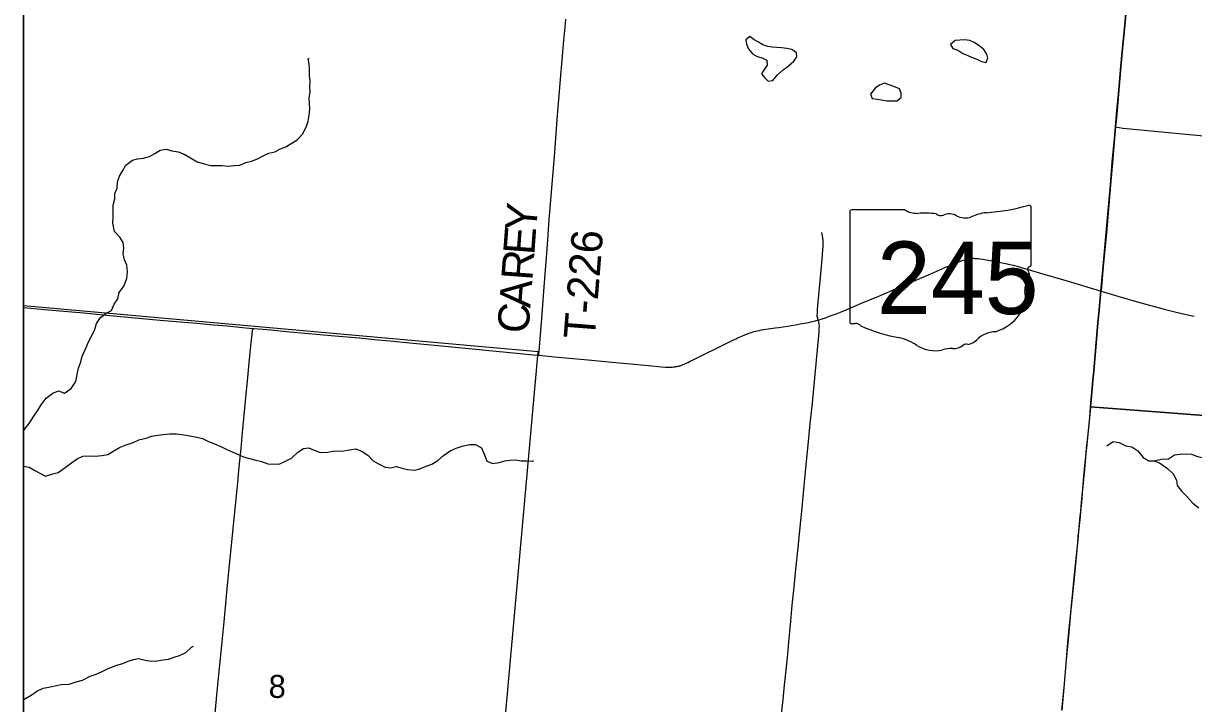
# Model space of a CAD drawing. Extents: x 0 to 1101, y 0 to 440.
# Drawn here: x 131 to 194.8, y 263.9 to 301 of the extents above; entities that cross this region are included whole.
import ezdxf

# ---------------------------------------------------------------- set-up
doc = ezdxf.new("R2010")
doc.units = 0
for name, color, linetype in [('Default', 7, 'Continuous'), ('GM_X_County_Road', 7, 'Continuous'), ('GM_X_Minor_Lake', 7, 'Continuous'), ('GM_X_Minor_River', 7, 'Continuous'), ('GM_X_Section_Text', 7, 'Continuous'), ('GM_X_State_Location', 7, 'Continuous'), ('GM_X_State_Route', 7, 'Continuous'), ('GM_X_State_Shield', 7, 'Continuous'), ('GM_X_Township', 7, 'Continuous'), ('GM_X_Township_Road', 7, 'Continuous'), ('GM_X_Township_Road_Text', 7, 'Continuous'), ('SH_Cut_Line', 7, 'Continuous'), ('SH_Text', 7, 'Continuous')]:
    doc.layers.add(name, color=color, linetype=linetype)

msp = doc.modelspace()

# ---------------------------------------------------------------- linework, layer by layer
at = {"layer": 'Default'}
msp.add_lwpolyline([(131, 285.615), (131, 255.273), (156.343, 252.514), (159.091, 283.106)], close=True, dxfattribs=at)
at = {"layer": 'GM_X_County_Road'}
for points in [[(131, 315.876), (131, 194.695)], [(187.663, 263.559), (187.777, 264.787), (187.905, 266.323), (187.972, 267.031), (188.042, 267.827), (188.144, 268.865), (188.33, 270.776), (188.52, 272.687), (188.555, 273.058), (188.581, 273.318), (188.66, 274.134), (188.684, 274.394), (188.732, 274.895), (188.778, 275.416), (188.877, 276.51), (188.979, 277.567), (189.009, 277.863), (189.066, 278.438), (189.174, 279.514), (189.224, 280.089), (189.351, 281.547), (189.397, 282.047), (189.478, 282.957), (189.513, 283.365), (189.552, 283.829), (189.628, 284.683), (189.688, 285.388), (189.79, 286.418), (189.911, 287.763), (190.079, 289.591), (190.149, 290.41), (190.303, 292.212), (190.409, 293.445), (190.522, 294.735), (190.582, 295.378), (190.642, 296.063), (190.746, 297.178), (190.837, 298.238), (190.931, 299.272), (191.088, 300.936), (191.162, 301.728)], [(191.162, 301.728), (191.088, 300.936), (190.931, 299.272), (190.837, 298.238), (190.746, 297.178), (190.642, 296.063), (190.582, 295.378), (190.522, 294.735), (190.409, 293.445), (190.303, 292.212), (190.149, 290.41), (190.079, 289.591), (189.911, 287.763), (189.79, 286.418), (189.688, 285.388), (189.628, 284.683), (189.552, 283.829), (189.513, 283.365), (189.478, 282.957), (189.397, 282.047), (189.351, 281.547), (189.224, 280.089), (205.419, 278.858)], [(141.435, 263.162), (141.556, 264.368), (141.665, 265.505), (141.753, 266.373), (141.951, 268.373), (142.121, 270.178), (142.264, 271.655), (142.353, 272.538), (142.461, 273.643), (142.592, 274.884), (142.698, 275.971), (142.779, 276.817), (142.876, 277.818), (142.959, 278.699), (143.122, 280.415), (143.25, 281.697), (143.342, 282.694), (143.43, 283.589), (143.509, 284.377)]]:
    msp.add_lwpolyline(points, dxfattribs=at)
at = {"layer": 'GM_X_Minor_Lake'}
for points in [[(172.633, 298.615), (172.747, 298.691), (173.034, 298.949), (173.195, 299.187), (173.186, 299.414), (172.916, 299.587), (172.644, 299.647), (172.361, 299.684), (172.1, 299.698), (171.85, 299.723), (171.612, 299.76), (171.341, 299.853), (171.104, 299.992), (170.878, 300.119), (170.63, 300.292), (170.413, 300.113)], [(170.413, 300.113), (170.455, 299.874), (170.566, 299.622), (170.779, 299.348), (171.039, 299.209), (171.31, 299.126), (171.558, 298.999), (171.578, 298.737), (171.406, 298.5), (171.267, 298.263), (171.446, 298.045), (171.626, 297.861), (171.887, 297.904), (172.129, 298.197), (172.461, 298.501), (172.633, 298.615)], [(183.587, 299.039), (183.616, 299.113), (183.562, 299.341), (183.406, 299.593), (183.124, 299.812), (182.876, 299.973), (182.639, 300.089), (182.344, 300.115), (181.844, 300.075), (181.581, 299.862)], [(181.581, 299.862), (181.703, 299.644), (181.986, 299.551), (182.257, 299.377), (182.494, 299.273), (182.765, 299.156), (183.014, 299.063), (183.274, 298.935), (183.523, 298.875), (183.587, 299.039)], [(178.81, 296.91), (178.882, 296.968), (178.884, 297.207), (178.796, 297.447), (178.491, 297.575), (178.242, 297.668), (177.982, 297.762), (177.708, 297.64), (177.468, 297.483), (177.215, 297.156)], [(177.215, 297.156), (177.303, 296.917), (177.586, 296.88), (177.824, 296.843), (178.108, 296.795), (178.357, 296.781), (178.664, 296.789), (178.81, 296.91)]]:
    msp.add_lwpolyline(points, dxfattribs=at)
at = {"layer": 'GM_X_Minor_River'}
for points in [[(135.901, 290.748), (135.89, 291.096), (135.98, 291.437), (135.991, 291.733), (136.116, 292.029), (136.139, 292.371), (136.241, 292.678), (136.422, 292.986), (136.581, 293.282), (136.945, 293.544), (137.23, 293.624), (137.548, 293.67), (137.878, 293.761), (138.162, 293.91), (138.469, 294.104), (138.788, 294.15), (139.106, 294.07), (139.436, 294.014), (139.778, 293.878), (140.108, 293.673), (140.472, 293.469), (140.927, 293.333), (141.223, 293.265), (141.531, 293.254), (141.826, 293.266), (142.168, 293.232), (142.498, 293.267), (142.816, 293.279), (143.135, 293.427), (143.442, 293.496), (143.771, 293.622), (144.079, 293.793), (144.386, 293.93), (144.715, 294.01), (145.034, 294.17), (145.318, 294.284), (145.602, 294.455), (145.932, 294.66), (146.228, 294.98), (146.421, 295.344), (146.534, 295.686), (146.591, 296.016), (146.636, 296.334), (146.613, 296.664), (146.59, 296.949), (146.646, 297.245), (146.623, 297.529), (146.646, 297.859), (146.611, 298.167), (146.611, 298.497), (146.588, 298.781), (146.542, 299.077), (146.588, 299.123)], [(131, 278.77), (131.083, 278.891), (131.319, 279.193), (131.57, 279.585), (131.772, 279.888), (131.975, 280.202), (132.236, 280.571), (132.608, 280.835), (132.919, 280.963), (133.234, 280.84), (133.606, 281.103), (133.856, 281.484), (133.935, 281.859), (134.014, 282.211), (134.126, 282.55), (134.203, 282.857), (134.361, 283.206), (134.519, 283.544), (134.701, 283.928), (134.87, 284.254), (134.995, 284.65), (135.198, 284.976), (135.512, 285.207), (135.801, 285.358), (135.959, 285.697), (136.161, 285.988), (136.228, 286.34), (136.488, 286.675), (136.637, 287.094), (136.671, 287.47), (136.636, 287.825), (136.519, 288.125), (136.438, 288.448), (136.481, 288.766), (136.444, 289.064), (136.259, 289.355), (135.972, 289.661), (135.871, 290.109), (135.904, 290.451), (135.901, 290.748)], [(131, 276.868), (131.307, 276.805), (131.631, 276.625), (132.214, 276.311), (132.605, 276.437), (132.903, 276.508), (133.286, 276.783), (133.577, 277.003), (133.938, 277.266), (134.249, 277.406), (134.557, 277.431), (134.921, 277.41), (135.274, 277.434), (135.607, 277.504), (135.942, 277.689), (136.243, 277.874), (136.601, 278.024), (136.98, 278.15), (137.292, 278.301), (137.704, 278.381), (138.014, 278.498), (138.335, 278.557), (138.632, 278.583), (138.997, 278.618), (139.35, 278.619), (139.883, 278.558), (140.46, 278.45), (140.777, 278.373), (141.09, 278.204), (141.428, 278.08), (141.765, 277.933), (142.057, 277.788), (142.383, 277.642), (142.686, 277.519), (143.012, 277.361), (143.328, 277.272), (143.69, 277.182), (143.995, 277.116), (144.344, 276.992), (144.947, 276.974), (145.339, 277.157), (145.628, 277.298), (145.979, 277.619), (146.28, 277.816), (146.566, 277.854), (146.859, 277.742), (147.196, 277.607), (147.618, 277.618), (147.973, 277.699), (148.382, 277.687), (148.794, 277.756), (149.137, 277.803), (149.474, 277.656), (149.787, 277.453), (150.074, 277.148), (150.41, 276.978), (150.735, 276.809), (151.053, 276.777), (151.339, 276.837), (151.667, 276.748), (151.961, 276.682), (152.347, 276.637), (152.633, 276.709), (152.979, 276.859), (153.29, 276.975), (153.603, 277.172), (153.918, 277.448), (154.278, 277.689), (154.613, 277.84), (154.934, 277.945), (155.336, 278.047), (155.666, 278.049), (155.99, 277.857), (156.161, 277.475), (156.288, 277.129), (156.614, 277.005), (156.957, 277.052), (157.267, 277.146), (157.565, 277.194), (157.861, 277.197), (158.155, 277.143), (158.474, 277.145), (158.781, 277.125), (158.839, 277.169)], [(190.101, 277.97), (190.45, 278.211), (190.778, 278.144), (191.148, 277.962), (191.465, 277.907), (191.801, 277.702), (192.086, 277.328), (192.4, 277.159), (192.696, 277.15), (192.988, 277.039), (193.423, 276.729), (193.734, 276.445), (193.917, 276.097), (193.954, 275.799), (194.195, 275.472), (194.483, 275.2), (194.803, 274.837), (195.137, 274.587)], [(192.696, 277.15), (193.074, 277.242), (193.473, 277.253), (193.798, 277.472), (194.106, 277.508), (194.392, 277.534), (194.721, 277.513), (195.048, 277.389), (195.399, 277.321), (195.735, 277.14), (195.999, 276.823), (196.286, 276.518), (196.644, 276.279), (196.95, 276.235), (197.271, 276.328), (197.706, 276.418), (198.026, 276.454), (198.382, 276.547), (198.715, 276.651), (199.028, 276.825), (199.328, 276.964), (199.491, 277.096)], [(131, 264.118), (131.075, 264.166), (131.422, 264.362), (131.724, 264.582), (132.071, 264.755), (132.38, 264.814), (132.723, 264.884), (133.055, 264.955), (133.5, 264.976), (133.879, 265.102), (134.223, 265.195), (134.639, 265.4), (134.973, 265.516), (135.261, 265.634), (135.619, 265.818), (136.102, 266.009), (136.424, 266.103), (136.712, 266.232), (136.999, 266.315), (137.285, 266.364), (137.636, 266.285), (137.975, 266.23), (138.283, 266.244), (138.626, 266.291), (138.923, 266.34), (139.222, 266.434), (139.51, 266.54), (139.856, 266.702), (140.171, 266.978), (140.276, 267.044)]]:
    msp.add_lwpolyline(points, dxfattribs=at)
at = {"layer": 'GM_X_State_Route'}
for points in [[(131, 285.511), (132.16, 285.405), (133.2, 285.316), (134.292, 285.219), (135.715, 285.088), (136.694, 284.997), (138.464, 284.831), (139.552, 284.735), (140.457, 284.653), (141.366, 284.572), (142.109, 284.508), (142.957, 284.429), (143.509, 284.377), (143.579, 284.37), (144.299, 284.309), (145.539, 284.195), (147.993, 283.968), (149.313, 283.852), (150.134, 283.778), (150.999, 283.698), (151.908, 283.611), (154.38, 283.376), (155.48, 283.268), (156.792, 283.142), (157.912, 283.031), (158.814, 282.942), (159.124, 282.912), (159.973, 282.829), (160.975, 282.74), (161.818, 282.664), (162.918, 282.558), (164.118, 282.442), (165.1, 282.346), (165.821, 282.28), (166.037, 282.267), (166.2, 282.264), (166.331, 282.264), (166.397, 282.267), (166.462, 282.272), (166.533, 282.279), (166.6, 282.29), (166.656, 282.299), (166.71, 282.31), (166.756, 282.32), (166.795, 282.33), (166.827, 282.341), (166.864, 282.353), (166.897, 282.365), (166.939, 282.381), (167, 282.406), (167.079, 282.439), (167.162, 282.478), (167.245, 282.515), (167.35, 282.565), (167.657, 282.713), (168.274, 283.023), (168.717, 283.251), (169.605, 283.686), (169.748, 283.754), (169.88, 283.815), (169.963, 283.854), (170.054, 283.897), (170.138, 283.935), (170.23, 283.974), (170.319, 284.01), (170.4, 284.042), (170.51, 284.084), (170.636, 284.13), (170.73, 284.161), (170.853, 284.198), (170.951, 284.224), (171.039, 284.246), (171.148, 284.269), (171.264, 284.29), (171.384, 284.31), (171.757, 284.365), (172.016, 284.404), (172.207, 284.432), (172.45, 284.47), (172.68, 284.506), (172.879, 284.537), (173.133, 284.577), (173.381, 284.618), (173.615, 284.66), (173.832, 284.703), (173.964, 284.73), (174.055, 284.749), (174.145, 284.772), (174.254, 284.8), (174.365, 284.833), (174.576, 284.897), (174.764, 284.961), (174.923, 285.018), (175.124, 285.09), (175.307, 285.159), (175.757, 285.339), (176.847, 285.798), (177.536, 286.085), (178.375, 286.447), (179.644, 286.988), (180.381, 287.304), (181.203, 287.66), (181.506, 287.791), (181.636, 287.846), (181.769, 287.902), (181.885, 287.95), (182.033, 288.009), (182.121, 288.043), (182.203, 288.073), (182.273, 288.095), (182.351, 288.12), (182.446, 288.145), (182.506, 288.158), (182.572, 288.172), (182.636, 288.183), (182.69, 288.19), (182.749, 288.195), (182.809, 288.198), (182.86, 288.198), (182.923, 288.195), (182.975, 288.193), (183.034, 288.188), (183.109, 288.18), (183.174, 288.172), (183.357, 288.145), (183.519, 288.117), (183.746, 288.08), (184.008, 288.036), (184.308, 287.979), (184.595, 287.92), (184.821, 287.868), (185.011, 287.819), (185.268, 287.75), (185.504, 287.683), (186.497, 287.394), (188.005, 286.946), (189.39, 286.527), (189.797, 286.401)], [(189.797, 286.401), (190.706, 286.132), (191.834, 285.81), (193.309, 285.412), (193.741, 285.301), (194.43, 285.14), (194.883, 285.035)]]:
    msp.add_lwpolyline(points, dxfattribs=at)
at = {"layer": 'GM_X_State_Shield'}
for p, q in [((176.092, 290.74), (176.092, 284.736)), ((179.085, 290.843), (176.189, 290.843)), ((185.979, 287.852), (185.979, 290.992)), ((185.978, 287.852), (185.979, 287.852))]:
    msp.add_line(p, q, dxfattribs=at)
for centre, major_axis, start_param, end_param in [((176.205, 290.753), (0.115, 0), 1.712693, 3.28349), ((179.774, 291.54), (1.111, 0), 4.042523, 4.731795), ((180.143, 287.473), (3.989, 0), 1.404758, 1.657858), ((181.048, 290.784), (0.321, 0), 3.836095, 5.185415), ((181.519, 290.09), (0.666, 0), 0.950623, 2.079405), ((182.379, 291.042), (0.802, 0), 4.081561, 5.145723), ((183.795, 289.01), (2.11, 0), 1.699011, 2.107814), ((182.457, 299.028), (10.486, 0), 4.814394, 5.042369), ((185.869, 291.005), (0.11, 0), 6.141152, 7.989035), ((185.954, 287.621), (0.17, 0), 1.883978, 3.671073), ((184.87, 287.224), (1.023, 0), 5.934695, 6.695948), ((185.862, 287.839), (0.118, 0), 5.05454, 6.418171), ((186.374, 286.537), (0.744, 0), 2.387724, 3.262537), ((183.044, 286.138), (2.623, 0), 5.101752, 6.440018), ((176.206, 284.723), (0.116, 0), 3.00124, 4.508301), ((176.223, 285.338), (0.882, 0), 4.665946, 4.897461), ((176.404, 284.39), (0.318, 0), 0.519207, 1.627899), ((180.419, 289.784), (7.572, 0), 4.195997, 4.488961), ((184.15, 283.051), (1.436, 0), 1.647645, 2.488434), ((178.161, 282.039), (2.369, 0), 0.823519, 1.323587), ((182.427, 283.329), (0.226, 0), 1.147584, 2.315152), ((182.33, 284.155), (0.847, 0), 4.937069, 5.64225), ((180.724, 284.36), (1.503, 0), 4.026481, 4.996735), ((181.592, 282.285), (1.235, 0), 1.495662, 1.94098), ((181.702, 283.911), (0.801, 0), 4.691044, 5.507374)]:
    msp.add_ellipse(centre, major_axis=major_axis, ratio=0.8, start_param=start_param, end_param=end_param, dxfattribs=at)
at = {"layer": 'GM_X_Township'}
msp.add_lwpolyline([(187.663, 263.559), (187.777, 264.787), (187.905, 266.323), (187.972, 267.031), (188.042, 267.827), (188.144, 268.865), (188.33, 270.776), (188.52, 272.687), (188.555, 273.058), (188.581, 273.318), (188.66, 274.134), (188.684, 274.394), (188.732, 274.895), (188.778, 275.416), (188.877, 276.51), (188.979, 277.567), (189.009, 277.863), (189.066, 278.438), (189.174, 279.514), (189.224, 280.089), (205.419, 278.858)], dxfattribs=at)
at = {"layer": 'GM_X_Township_Road'}
for points in [[(191.25, 302.561), (191.236, 302.412), (191.169, 301.712), (191.095, 300.92), (190.937, 299.255), (190.844, 298.222), (190.752, 297.162), (190.649, 296.047), (190.589, 295.362)], [(159.124, 282.912), (159.129, 282.978), (159.142, 283.136), (159.282, 284.917), (159.415, 286.637), (159.593, 288.926), (159.689, 290.312), (159.724, 290.706), (159.759, 291.162), (160, 293.964), (160.126, 295.77), (160.311, 297.98), (160.483, 300.079), (160.55, 300.803), (160.59, 301.249)], [(190.589, 295.362), (190.529, 294.719), (190.416, 293.429), (190.31, 292.196), (190.085, 289.574), (189.918, 287.747), (189.797, 286.401)], [(190.589, 295.362), (190.781, 295.331), (190.99, 295.304), (191.379, 295.262), (193.649, 295.045), (194.429, 294.971), (195.802, 294.844)], [(174.365, 284.833), (174.338, 284.912), (174.323, 284.965), (174.314, 285.023), (174.309, 285.09), (174.317, 285.214), (174.331, 285.408), (174.351, 285.628), (174.414, 286.398), (174.463, 286.954), (174.578, 288.158), (174.62, 288.641), (174.632, 288.875), (174.635, 289.05), (174.627, 289.166), (174.615, 289.302), (174.6, 289.425), (174.583, 289.524), (174.563, 289.603)], [(189.231, 280.073), (189.358, 281.53), (189.404, 282.031), (189.485, 282.941), (189.52, 283.349), (189.559, 283.813), (189.635, 284.667), (189.695, 285.372), (189.797, 286.401)], [(172.304, 262.821), (172.445, 264.134), (172.523, 264.91), (172.615, 265.741), (172.689, 266.419), (172.792, 267.645), (172.866, 268.397), (172.948, 269.287), (173.056, 270.269), (173.145, 271.243), (173.266, 272.412), (173.379, 273.536), (173.483, 274.592), (173.585, 275.593), (173.694, 276.744), (173.797, 277.82), (173.93, 279.174), (174.043, 280.305), (174.271, 282.642), (174.381, 283.792), (174.413, 284.165), (174.42, 284.271), (174.424, 284.375), (174.427, 284.488), (174.422, 284.585), (174.414, 284.65), (174.403, 284.709), (174.39, 284.761), (174.365, 284.833)], [(187.67, 263.543), (187.784, 264.771), (187.911, 266.307), (187.978, 267.015), (188.049, 267.81), (188.151, 268.849), (188.337, 270.76), (188.527, 272.671), (188.562, 273.042), (188.588, 273.302), (188.666, 274.118), (188.691, 274.378), (188.739, 274.879), (188.785, 275.4), (188.884, 276.494), (188.986, 277.551), (189.015, 277.847), (189.073, 278.422), (189.181, 279.498), (189.231, 280.073)]]:
    msp.add_lwpolyline(points, dxfattribs=at)
at = {"layer": 'SH_Cut_Line'}
for points in [[(131, 315.876), (131, 17.107)], [(205.419, 278.858), (189.224, 280.089), (189.351, 281.547), (189.397, 282.047), (189.478, 282.957), (189.513, 283.365), (189.552, 283.829), (189.628, 284.683), (189.688, 285.388), (189.79, 286.418), (189.911, 287.763), (190.079, 289.591), (190.149, 290.41), (190.303, 292.212), (190.409, 293.445), (190.522, 294.735), (190.582, 295.378), (190.642, 296.063), (190.746, 297.178), (190.837, 298.238), (190.931, 299.272), (191.088, 300.936), (191.162, 301.728)], [(191.162, 301.728), (191.088, 300.936), (190.931, 299.272), (190.837, 298.238), (190.746, 297.178), (190.642, 296.063), (190.582, 295.378), (190.522, 294.735), (190.409, 293.445), (190.303, 292.212), (190.149, 290.41), (190.079, 289.591), (189.911, 287.763), (189.79, 286.418), (189.688, 285.388), (189.628, 284.683), (189.552, 283.829), (189.513, 283.365), (189.478, 282.957), (189.397, 282.047), (189.351, 281.547), (189.224, 280.089), (205.419, 278.858)]]:
    msp.add_lwpolyline(points, dxfattribs=at)
at = {"layer": 'SH_Text'}
msp.add_lwpolyline([(131, 425.107), (539, 425.107), (539, 17.107), (131, 17.107)], close=True, dxfattribs=at)

# ---------------------------------------------------------------- texts
at = {"layer": 'GM_X_Section_Text'}
msp.add_text('8', height=1.256, rotation=0.00001, dxfattribs=at).set_placement((144.381, 264.219))
at = {"layer": 'GM_X_State_Location'}
for s in ['s', 'r']:
    msp.add_text(s, height=0.00568, dxfattribs=at).set_placement((180.924, 287.339))
msp.add_text('245', height=0.00568, rotation=0.00001, dxfattribs=at).set_placement((178.919, 286.926))
at = {"layer": 'GM_X_State_Shield'}
msp.add_text('245', height=3.9551, dxfattribs=at).set_placement((177.566, 285.16))
at = {"layer": 'GM_X_Township_Road_Text'}
for s, height, rotation, p in [('Y', 1.705, 85.01037, (158.964, 289.621)), ('E', 1.705, 85.72323, (158.87, 288.355)), ('T-226', 1.7045, 85.51486, (162.169, 283.745)), ('R', 1.705, 85.73151, (158.766, 286.959)), ('A', 1.705, 85.72852, (158.654, 285.463)), ('C', 1.705, 85.73, (158.55, 284.067))]:
    msp.add_text(s, height=height, rotation=rotation, dxfattribs=at).set_placement(p)

doc.saveas('drawing.dxf')
